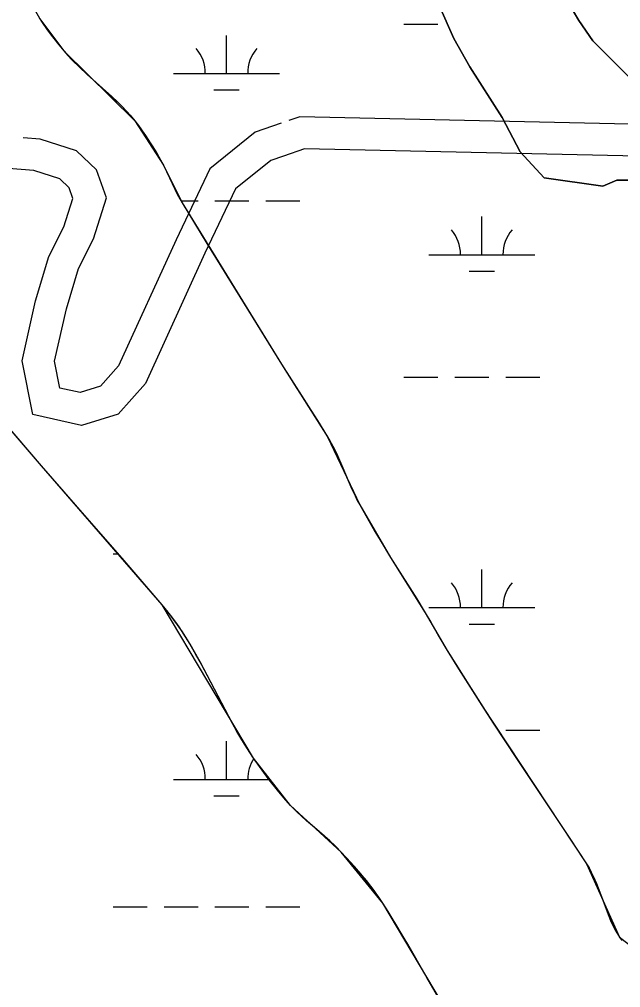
# Model space of a CAD drawing. Extents: x 3161564 to 3199464, y 849354 to 874788.
# Drawn here: x 3185995 to 3186561, y 868619 to 869532 of the extents above; entities that cross this region are included whole.
import ezdxf

# ---------------------------------------------------------------- set-up
doc = ezdxf.new("R2010")
doc.units = 0
for name, color, linetype in [('V-ROAD-CNTR', 7, 'Continuous'), ('V-SITE-VEGE', 7, 'Continuous'), ('V-TOPO-SHOR', 7, 'Continuous'), ('V-WETL-SWMP', 7, 'Continuous')]:
    doc.layers.add(name, color=color, linetype=linetype)

msp = doc.modelspace()

# ---------------------------------------------------------------- linework, layer by layer
at = {"layer": 'V-ROAD-CNTR'}
for points in [[(3186241.46, 869434.17), (3186216.88, 869425.84), (3186174.12, 869391.2), (3186142.4, 869324.29), (3186088.1, 869205.33), (3186071.08, 869186.22), (3186051.88, 869180.32), (3186032.98, 869184.5), (3186027.93, 869209.7), (3186039.13, 869259.31), (3186050.39, 869297.31), (3186064.64, 869325.06), (3186076.75, 869363.75), (3186067.38, 869390.15), (3186048.42, 869408.05), (3186014.27, 869419.17), (3185998.46, 869420.46)], [(3187995.43, 869424.79), (3187091.69, 869421.66), (3186258.9, 869440.08), (3186248.77, 869436.64)], [(3187987.31, 869394.76), (3187091.41, 869391.65), (3186263.52, 869409.97), (3186243.54, 869403.2)], [(3186243.54, 869403.2), (3186231.59, 869399.15), (3186198.31, 869372.19), (3186169.6, 869311.64), (3186113.51, 869188.75), (3186087.9, 869160.01), (3186053.13, 869149.32), (3186007.41, 869159.44), (3185997.25, 869210.07), (3186010.09, 869266.88), (3186022.42, 869308.52), (3186036.78, 869336.48), (3186045.13, 869363.15), (3186041.52, 869373.3), (3186032.72, 869381.61), (3186008.32, 869389.56), (3185984.46, 869391.5)]]:
    msp.add_lwpolyline(points, dxfattribs=at)
at = {"layer": 'V-SITE-VEGE'}
for points in [[(3186578.84, 869467.98), (3186535.17, 869511.8), (3186521.89, 869530.84), (3186502.92, 869563.21), (3186495.36, 869587.95), (3186480.19, 869616.5), (3186466.91, 869637.45), (3186451.76, 869675.51), (3186444.19, 869700.25), (3186442.34, 869732.59), (3186444.26, 869740.19), (3186451.91, 869766.8), (3186461.44, 869780.1)], [(3186390.67, 869544.38), (3186403.94, 869513.92), (3186419.11, 869487.27), (3186449.46, 869439.67), (3186466.52, 869407.31), (3186489.3, 869382.54), (3186544.45, 869374.84), (3186557.77, 869380.53)], [(3186013.94, 869532.7), (3186016.48, 869528.7), (3186021.19, 869521.89), (3186024.89, 869516.92), (3186030.67, 869509.63), (3186036.61, 869502.47), (3186040.49, 869498.04), (3186044.25, 869494.01), (3186051.57, 869486.72), (3186058.19, 869480.54), (3186081.82, 869459.34), (3186087.56, 869453.88), (3186091.76, 869449.68), (3186097.83, 869443.16), (3186100.74, 869439.79), (3186103.56, 869436.32), (3186107.34, 869431.39), (3186113.63, 869422.55), (3186118.1, 869415.77), (3186124.45, 869405.38), (3186130.42, 869394.74), (3186132.72, 869390.3), (3186140.13, 869374.46), (3186143.93, 869366.61), (3186145.98, 869362.76), (3186148.16, 869358.98), (3186171.39, 869320.87), (3186206.51, 869263.89), (3186241.84, 869207.03), (3186274.32, 869155.75), (3186285.02, 869138.57), (3186287.27, 869134.75), (3186291.17, 869127.42), (3186294.32, 869120.86), (3186299.44, 869109.17), (3186306.95, 869091.54), (3186310.99, 869082.86), (3186313.14, 869078.6), (3186315.42, 869074.4), (3186329.73, 869049.43), (3186337.06, 869037.04), (3186344.52, 869024.73), (3186369.11, 868985.67), (3186377.19, 868972.58), (3186382.38, 868963.76), (3186389.98, 868950.41), (3186397.75, 868937.16), (3186405.81, 868924.15), (3186418.08, 868904.76), (3186442.52, 868866.61), (3186464.02, 868833.91), (3186512.88, 868760.68), (3186528.98, 868736.17), (3186531.46, 868732.13), (3186533.59, 868728.23), (3186535.44, 868724.5), (3186538.6, 868717.32), (3186541.13, 868710.91), (3186549.5, 868688.22), (3186551.79, 868682.65), (3186553.63, 868678.55)], [(3186557.77, 869380.53), (3186599.61, 869380.46)], [(3186143.84, 868961.27), (3186140.38, 868966.14), (3186134.98, 868973.29), (3186129.28, 868980.24), (3186100.95, 869013.12), (3186015.46, 869111.31), (3185954.65, 869182.16)], [(3186384.59, 868618.57), (3186361.35, 868658.92), (3186349.53, 868679), (3186343.46, 868688.95), (3186337.22, 868698.82), (3186332.88, 868705.29), (3186328.91, 868710.81), (3186321.63, 868720.23), (3186315.93, 868727.11), (3186307.1, 868737.2), (3186298.03, 868747.09), (3186292.34, 868752.89), (3186287.15, 868757.74), (3186263.65, 868778.09), (3186256.82, 868784.43), (3186253.52, 868787.73), (3186250.32, 868791.12), (3186245.6, 868796.42), (3186237.64, 868805.9), (3186231.88, 868813.17), (3186223.53, 868824.31), (3186215.48, 868835.69), (3186209.65, 868844.46), (3186204.45, 868852.86), (3186199.76, 868860.86), (3186195.5, 868868.45), (3186165.08, 868926.29), (3186161.13, 868933.41), (3186153.95, 868945.67), (3186148.28, 868954.66), (3186143.84, 868961.27)], [(3186553.63, 868678.55), (3186556.66, 868672.55), (3186560.08, 868666.76), (3186561.4, 868664.95)]]:
    msp.add_lwpolyline(points, dxfattribs=at)
at = {"layer": 'V-TOPO-SHOR'}
for p, q in [((3186502.92, 869563.21), (3186521.89, 869530.84)), ((3186403.94, 869513.92), (3186390.67, 869544.38)), ((3186521.89, 869530.84), (3186535.17, 869511.8)), ((3186419.11, 869487.27), (3186403.94, 869513.92)), ((3186535.17, 869511.8), (3186578.84, 869467.98)), ((3186449.46, 869439.67), (3186419.11, 869487.27)), ((3186466.52, 869407.31), (3186449.46, 869439.67)), ((3186489.3, 869382.54), (3186466.52, 869407.31)), ((3186544.45, 869374.84), (3186489.3, 869382.54)), ((3186557.77, 869380.53), (3186544.45, 869374.84)), ((3186599.62, 869380.46), (3186557.77, 869380.53))]:
    msp.add_line(p, q, dxfattribs=at)
for points in [[(3185509.47, 870297.64), (3185624.75, 870121.51), (3185758.1, 869963.49), (3185810.68, 869902.07), (3185855.13, 869836.8), (3185927.59, 869708.22), (3185952.98, 869654.21), (3185988.37, 869578.67), (3186013.94, 869532.7), (3186036.61, 869502.47), (3186103.56, 869436.32), (3186130.42, 869394.74), (3186148.16, 869358.98), (3186241.84, 869207.03), (3186285.02, 869138.57), (3186315.42, 869074.4), (3186344.52, 869024.73), (3186377.19, 868972.58), (3186397.75, 868937.16), (3186430.42, 868885.41), (3186528.98, 868736.17), (3186560.08, 868666.76), (3186588.97, 868644.84)], [(3186629.12, 868186.45), (3186546.14, 868388.43), (3186521.16, 868423.54), (3186482.69, 868467.77), (3186399.33, 868594.18), (3186337.22, 868698.82), (3186298.03, 868747.09), (3186250.32, 868791.12), (3186215.48, 868835.69), (3186129.28, 868980.24), (3186015.46, 869111.31), (3185954.65, 869182.16), (3185917.95, 869215.1), (3185738.33, 869333.89), (3185691.5, 869381.52), (3185639.1, 869451.38), (3185595.86, 869516.63), (3185371.85, 869798.94)]]:
    msp.add_lwpolyline(points, dxfattribs=at)
at = {"layer": 'V-WETL-SWMP'}
for p, q in [((3186502.92, 869563.21), (3186521.89, 869530.84)), ((3186403.94, 869513.92), (3186390.67, 869544.38)), ((3186013.93, 869532.7), (3186016.19, 869529.14)), ((3186016.19, 869529.14), (3186020.96, 869522.21)), ((3186356.96, 869527.42), (3186388.96, 869527.42)), ((3186521.89, 869530.84), (3186535.17, 869511.8)), ((3186020.96, 869522.21), (3186026, 869515.5)), ((3186026, 869515.5), (3186036.61, 869502.47)), ((3186189.89, 869480.99), (3186189.89, 869516.99)), ((3186419.11, 869487.27), (3186403.94, 869513.92)), ((3186535.17, 869511.8), (3186578.84, 869467.98)), ((3186036.61, 869502.47), (3186043.6, 869494.69)), ((3186043.6, 869494.69), (3186048.48, 869489.72)), ((3186048.48, 869489.72), (3186058.63, 869480.15)), ((3186058.63, 869480.15), (3186079.46, 869461.51)), ((3186139.89, 869480.99), (3186239.89, 869480.99)), ((3186449.46, 869439.67), (3186419.11, 869487.27)), ((3186079.46, 869461.51), (3186089.58, 869451.89)), ((3186177.89, 869465.56), (3186201.89, 869465.56)), ((3186089.58, 869451.89), (3186096.01, 869445.18)), ((3186096.01, 869445.18), (3186099.1, 869441.71)), ((3186099.1, 869441.71), (3186103.56, 869436.32)), ((3186103.56, 869436.32), (3186106.93, 869431.94)), ((3186466.52, 869407.31), (3186449.46, 869439.67)), ((3186106.93, 869431.94), (3186113.34, 869422.98)), ((3186113.34, 869422.98), (3186119.37, 869413.78)), ((3186119.37, 869413.78), (3186123.19, 869407.52)), ((3186123.19, 869407.52), (3186130.42, 869394.74)), ((3186489.3, 869382.54), (3186466.52, 869407.31)), ((3186130.42, 869394.74), (3186136.31, 869382.78)), ((3186136.31, 869382.78), (3186143.87, 869366.73)), ((3186544.45, 869374.84), (3186489.3, 869382.54)), ((3186557.77, 869380.53), (3186544.45, 869374.84)), ((3186599.62, 869380.46), (3186557.77, 869380.53)), ((3186143.87, 869366.73), (3186148.16, 869358.98)), ((3186147.09, 869360.92), (3186163.05, 869360.92)), ((3186179.05, 869360.92), (3186211.05, 869360.92)), ((3186227.05, 869360.92), (3186259.05, 869360.92)), ((3186148.16, 869358.98), (3186179.16, 869308.2)), ((3186430.36, 869310.18), (3186430.36, 869346.18)), ((3186179.16, 869308.2), (3186241.84, 869207.03)), ((3186380.36, 869310.18), (3186480.36, 869310.18)), ((3186418.36, 869294.75), (3186442.36, 869294.75)), ((3186241.84, 869207.03), (3186256.23, 869184.21)), ((3186356.96, 869194.74), (3186388.96, 869194.74)), ((3186404.96, 869194.74), (3186436.96, 869194.74)), ((3186452.96, 869194.74), (3186484.96, 869194.74)), ((3186015.46, 869111.31), (3185954.64, 869182.16)), ((3186256.23, 869184.21), (3186275.52, 869153.85)), ((3186275.52, 869153.85), (3186285.02, 869138.57)), ((3186285.02, 869138.57), (3186288.94, 869131.73)), ((3186288.94, 869131.73), (3186291.35, 869127.07)), ((3186291.35, 869127.07), (3186295.82, 869117.55)), ((3186295.82, 869117.55), (3186308.33, 869088.49)), ((3186040.73, 869082.17), (3186015.46, 869111.31)), ((3186308.33, 869088.49), (3186312.92, 869079.03)), ((3186091.46, 869024.04), (3186040.73, 869082.17)), ((3186312.92, 869079.03), (3186315.42, 869074.4)), ((3186315.42, 869074.4), (3186328.12, 869052.19)), ((3186328.12, 869052.19), (3186334.6, 869041.16)), ((3186334.6, 869041.16), (3186344.52, 869024.73)), ((3186083.05, 869028.24), (3186087.79, 869028.24)), ((3186129.28, 868980.24), (3186091.46, 869024.04)), ((3186344.52, 869024.73), (3186377.19, 868972.58)), ((3186430.36, 868977.5), (3186430.36, 869013.5)), ((3186137.09, 868970.56), (3186129.28, 868980.24)), ((3186380.36, 868977.5), (3186480.36, 868977.5)), ((3186142, 868963.89), (3186137.09, 868970.56)), ((3186377.19, 868972.58), (3186397.75, 868937.16)), ((3186145.15, 868959.37), (3186142, 868963.89)), ((3186151.19, 868950.13), (3186145.15, 868959.37)), ((3186418.36, 868962.07), (3186442.36, 868962.07)), ((3186155.52, 868943.06), (3186151.19, 868950.13)), ((3186163.79, 868928.64), (3186155.52, 868943.06)), ((3186397.75, 868937.16), (3186408.52, 868919.84)), ((3186171.67, 868913.94), (3186163.79, 868928.64)), ((3186187.05, 868884.24), (3186171.67, 868913.94)), ((3186408.52, 868919.84), (3186430.43, 868885.41)), ((3186194.92, 868869.49), (3186187.05, 868884.24)), ((3186430.43, 868885.41), (3186441.17, 868868.69)), ((3186198.99, 868862.2), (3186194.92, 868869.49)), ((3186441.17, 868868.69), (3186462.99, 868835.46)), ((3186205.32, 868851.42), (3186198.99, 868862.2)), ((3186452.96, 868862.07), (3186484.96, 868862.07)), ((3186189.89, 868815.64), (3186189.89, 868851.64)), ((3186211.99, 868840.86), (3186205.32, 868851.42)), ((3186215.48, 868835.69), (3186211.99, 868840.86)), ((3186225.2, 868822.02), (3186215.48, 868835.69)), ((3186462.99, 868835.46), (3186507.13, 868769.34)), ((3186230.23, 868815.31), (3186225.2, 868822.02)), ((3186139.89, 868815.64), (3186229.98, 868815.64)), ((3186238.01, 868805.44), (3186230.23, 868815.31)), ((3186246.12, 868795.82), (3186238.01, 868805.44)), ((3186177.89, 868800.21), (3186201.89, 868800.21)), ((3186250.32, 868791.12), (3186246.12, 868795.82)), ((3186253.62, 868787.62), (3186250.32, 868791.12)), ((3186260.53, 868780.92), (3186253.62, 868787.62)), ((3186265.3, 868776.63), (3186260.53, 868780.92)), ((3186275.03, 868768.27), (3186265.3, 868776.63)), ((3186282.34, 868762), (3186275.03, 868768.27)), ((3186507.13, 868769.34), (3186528.98, 868736.17)), ((3186292.99, 868752.26), (3186282.34, 868762)), ((3186298.03, 868747.09), (3186292.99, 868752.26)), ((3186310.46, 868733.43), (3186298.03, 868747.09)), ((3186316.49, 868726.45), (3186310.46, 868733.43)), ((3186528.98, 868736.17), (3186533.24, 868728.9)), ((3186325.2, 868715.72), (3186316.49, 868726.45)), ((3186533.24, 868728.9), (3186535.74, 868723.87)), ((3186535.74, 868723.87), (3186540.14, 868713.47)), ((3186333.37, 868704.58), (3186325.2, 868715.72)), ((3186540.14, 868713.47), (3186544.09, 868702.82)), ((3186337.22, 868698.82), (3186333.37, 868704.58)), ((3186083.05, 868695.57), (3186115.05, 868695.57)), ((3186131.05, 868695.57), (3186163.05, 868695.57)), ((3186179.05, 868695.57), (3186211.05, 868695.57)), ((3186227.05, 868695.57), (3186259.05, 868695.57)), ((3186342.06, 868691.19), (3186337.22, 868698.82)), ((3186544.09, 868702.82), (3186549.34, 868688.61)), ((3186351.46, 868675.78), (3186342.06, 868691.19)), ((3186549.34, 868688.61), (3186552.22, 868681.65)), ((3186360.59, 868660.23), (3186351.46, 868675.78)), ((3186552.22, 868681.65), (3186555.43, 868674.88)), ((3186555.43, 868674.88), (3186557.19, 868671.58)), ((3186557.19, 868671.58), (3186560.08, 868666.76)), ((3186560.08, 868666.76), (3186562.54, 868663.65)), ((3186378.54, 868628.98), (3186360.59, 868660.23)), ((3186392.24, 868605.69), (3186378.54, 868628.98))]:
    msp.add_line(p, q, dxfattribs=at)
for centre, start, end in [((3186134.65, 869481.46), 359.22818, 40.77184), ((3186245.14, 869481.46), 139.22818, 180.77184), ((3186375.12, 869310.65), 359.22818, 40.77184), ((3186485.61, 869310.65), 139.22818, 180.77184), ((3186375.12, 868977.98), 359.22818, 40.77184), ((3186485.61, 868977.98), 139.22818, 180.77184), ((3186134.65, 868816.11), 359.22818, 40.77184), ((3186245.14, 868816.11), 146.7576, 180.77184)]:
    msp.add_arc(centre, 35.25, start, end, dxfattribs=at)

doc.saveas('drawing.dxf')
